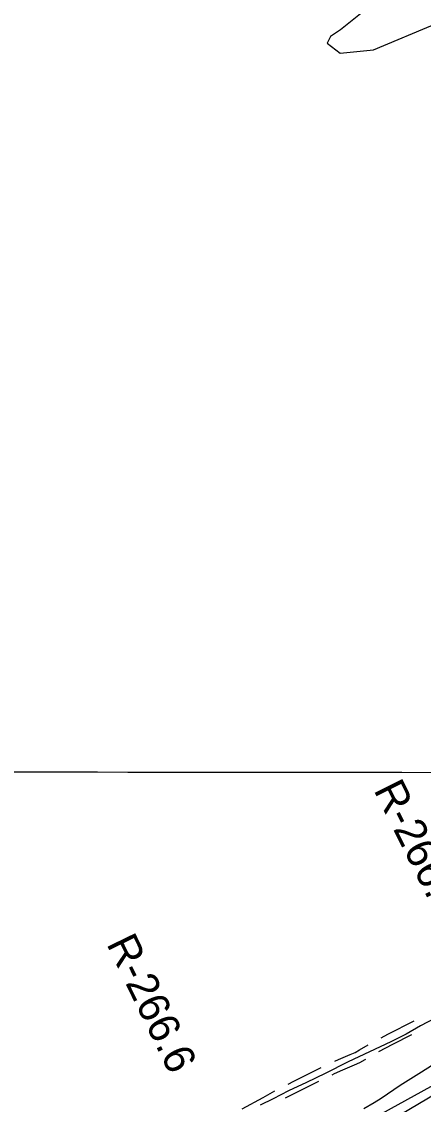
# Model space of a CAD drawing. Extents: x 3219052 to 3256913, y 800770 to 826146.
# Drawn here: x 3250196 to 3251276, y 817381 to 820291 of the extents above; entities that cross this region are included whole.
import ezdxf

# ---------------------------------------------------------------- set-up
doc = ezdxf.new("R2010")
doc.units = 0
for name, color, linetype in [('V-GRID-MAJR', 7, 'Continuous'), ('V-RIVR-RANG-IDEN', 7, 'Continuous'), ('V-ROAD-CNTR', 7, 'Continuous'), ('V-SITE-VEGE', 7, 'Continuous'), ('V-TOPO-SHOR', 7, 'Continuous'), ('V-WETL-SWMP', 7, 'Continuous')]:
    doc.layers.add(name, color=color, linetype=linetype)

msp = doc.modelspace()

# ---------------------------------------------------------------- linework, layer by layer
at = {"layer": 'V-GRID-MAJR'}
msp.add_spline([(3223238.921, 818307.868), (3228474.772, 818299.872), (3233710.625, 818292.637), (3238946.4790000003, 818286.164), (3244182.3340000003, 818280.452), (3249418.1890000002, 818275.502), (3254654.045, 818271.314), (3254654.046, 818271.314)], degree=3, dxfattribs=at)
at = {"layer": 'V-ROAD-CNTR'}
for points in [[(3252443.832075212, 818346.929278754), (3252323.560315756, 818261.652449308), (3252195.637571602, 818182.4726076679), (3252093.6997754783, 818119.14673432), (3251894.7981732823, 817986.8689988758), (3251537.662887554, 817751.9254687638), (3251464.042034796, 817705.14756232), (3251391.919179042, 817661.859648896), (3251326.468309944, 817622.586727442), (3251268.8394252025, 817591.9867886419), (3251230.399502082, 817569.3818338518), (3251188.96058496, 817549.1818742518), (3251131.6206996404, 817522.7269271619), (3251073.62581563, 817495.0629824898), (3251011.9899389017, 817464.2850440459), (3250962.342038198, 817440.120092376), (3250913.5821357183, 817417.2341381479), (3250872.489217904, 817395.8691808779), (3250837.463287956, 817378.847214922)], [(3251162.6325733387, 817560.2844484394), (3251180.3805962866, 817569.8037290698), (3251251.723551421, 817605.6902679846)], [(3251156.481416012, 817522.9424460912), (3251194.2134037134, 817543.1802709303), (3251245.2979239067, 817568.8765238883)], [(3251038.0245384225, 817496.8809420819), (3251047.9187338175, 817501.2779783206), (3251079.4130442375, 817515.316253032), (3251092.4501177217, 817520.6792697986), (3251104.761351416, 817527.7405502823), (3251127.627564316, 817540.9382559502)], [(3250912.2913535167, 817435.3507168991), (3250928.222837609, 817443.0828845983), (3250994.34215891, 817476.5243589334), (3251001.744461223, 817480.0430477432)], [(3251031.2345471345, 817460.8442787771), (3251037.3777020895, 817463.7644311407), (3251060.1172661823, 817473.8700216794), (3251091.2289557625, 817487.737746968), (3251105.6758822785, 817493.6807302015), (3251119.7226485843, 817501.7374497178), (3251121.8330394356, 817502.9555052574)], [(3250905.7315933, 817398.8203706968), (3250941.543162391, 817416.2011154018), (3250995.257167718, 817443.3682958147)], [(3250789.041786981, 817369.0269896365), (3250845.495311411, 817399.7027981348), (3250876.597006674, 817417.3312029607)]]:
    msp.add_lwpolyline(points, dxfattribs=at)
at = {"layer": 'V-SITE-VEGE'}
for p, q in [((3251271.572, 817468.903), (3251298.237, 817485.209)), ((3251213.6040000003, 817432.796), (3251271.572, 817468.903)), ((3251162.598, 817397.868), (3251213.6040000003, 817432.796)), ((3251144.0500000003, 817386.221), (3251162.598, 817397.868)), ((3251116.223, 817369.9130000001), (3251144.0500000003, 817386.2210000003))]:
    msp.add_line(p, q, dxfattribs=at)
at = {"layer": 'V-TOPO-SHOR'}
for points in [[(3251142.826156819, 820340.7045861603), (3251053.0891580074, 820269.222923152), (3251026.175568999, 820251.3618956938), (3251017.1793372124, 820233.4633150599), (3251052.957721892, 820206.5121728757), (3251142.563284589, 820215.2830856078), (3251312.9283908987, 820286.5957593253), (3251474.3535951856, 820366.8858882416)], [(3251373.22729304, 817249.3268648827), (3251762.8934631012, 817492.8637627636), (3252315.726874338, 817862.7605450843), (3252524.182520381, 818007.1257759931), (3252569.508861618, 818043.2313098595), (3252587.798730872, 818133.6943104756), (3252533.536105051, 818151.9083069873), (3252424.878076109, 818124.9856441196), (3252180.3168962, 818025.9467544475), (3251527.685867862, 817538.6074040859), (3250902.4517070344, 817168.8623672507)]]:
    msp.add_lwpolyline(points, dxfattribs=at)
at = {"layer": 'V-WETL-SWMP'}
msp.add_lwpolyline([(3250681.616, 817090.109), (3251560.149, 817574.0430000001), (3252182.387, 817994.052), (3252558.623, 818225.781), (3252819.095, 818312.679), (3252876.977, 818254.747), (3252862.506, 818196.8150000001), (3252442.858, 817878.187), (3252051.0130000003, 817579.464), (3251616.719, 817309.34)], dxfattribs=at)

# ---------------------------------------------------------------- texts
at = {"layer": 'V-RIVR-RANG-IDEN'}
for s, height, rotation, p in [('R-266.45', 82.99999799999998, 296.58768053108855, (3251141.4960000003, 818226.463)), ('R-266.6', 82.999998, 295.9148557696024, (3250422.974, 817813.072))]:
    msp.add_text(s, height=height, rotation=rotation, dxfattribs=at).set_placement(p)

doc.saveas('drawing.dxf')
